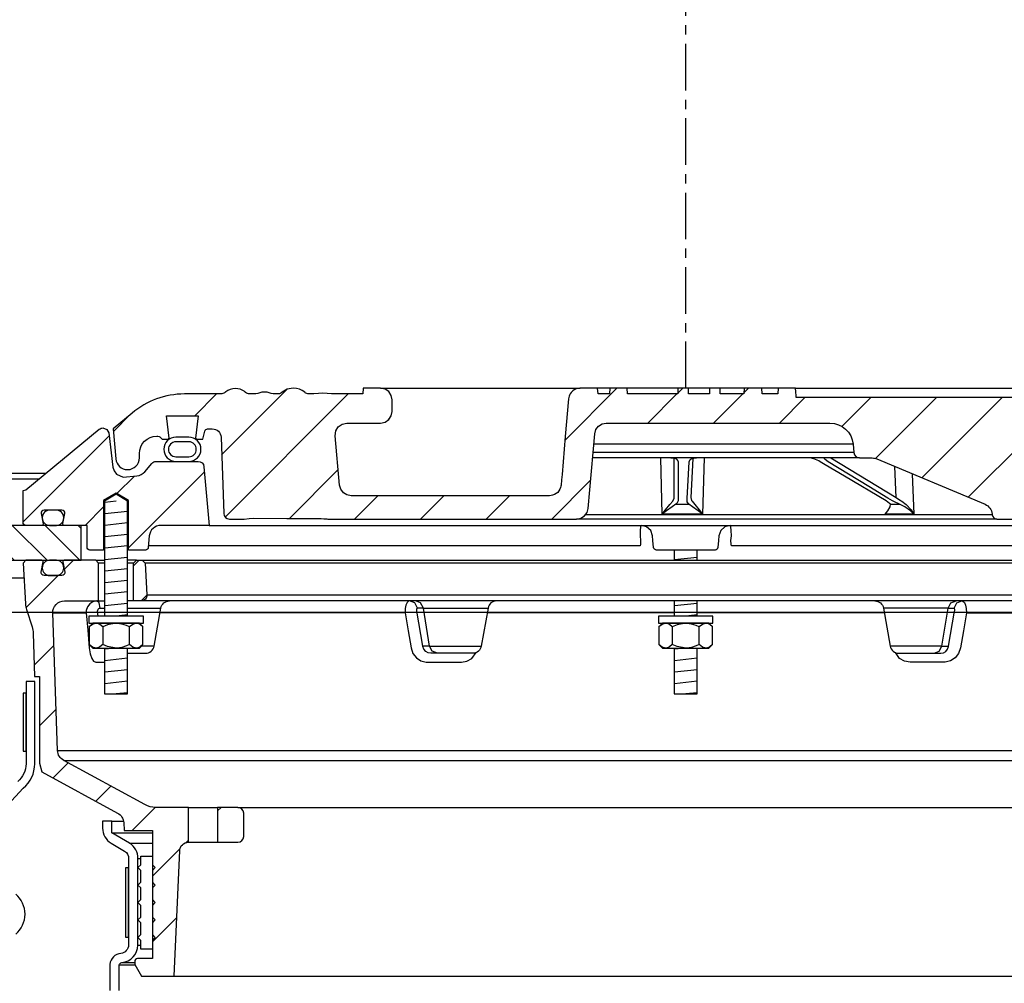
# Model space of a CAD drawing. Extents: x -169 to 7270, y -140 to 2984.
# Tile 616 of 656: x 6723 to 6733, y 980 to 990. Entities that reach past the tile are written whole.
import ezdxf

# ---------------------------------------------------------------- set-up
doc = ezdxf.new("R2010")
doc.units = 0
doc.header["$MEASUREMENT"] = 0
doc.linetypes.add('CENTER1', pattern=[0.6625, 0.5, -0.075, 0.0125, -0.075])
for name, color, linetype in [('CENTERLINE', 3, 'CENTER1'), ('MULTI-PORT-MANHOLE', 4, 'CONTINUOUS'), ('MULTI-PORT-MANHOLE-HATCH', 252, 'CONTINUOUS'), ('MULTI-PORT-SHROUD', 1, 'CONTINUOUS'), ('MULTI-PORT-SPILL-BUCKET', 1, 'CONTINUOUS'), ('MULTI-PORT-SPILL-BUCKET-HATCH', 7, 'CONTINUOUS'), ('MULTI-PORT-SPILL-BUCKET-MANHOLE', 2, 'CONTINUOUS'), ('MULTI-PORT-SPILL-BUCKET-MANHOLE-HATCH', 7, 'CONTINUOUS'), ('MULTI-PORT-SPILL-BUCKET-SHROUD', 1, 'CONTINUOUS')]:
    doc.layers.add(name, color=color, linetype=linetype)
doc.layers.add('FREEZE-LINES', color=8, linetype='CONTINUOUS', plot=False)
pattern_1 = [(45, (-1244.06447, -192.00985), (-0.35355339, 0.35355339), [])]

msp = doc.modelspace()

# ---------------------------------------------------------------- hatches: boundary and pattern name
at = {"layer": 'MULTI-PORT-MANHOLE-HATCH', "linetype": 'Continuous'}
h = msp.add_hatch(dxfattribs=at)
h.set_pattern_fill('LINE', color=256, scale=2, angle=45, style=0)
h.set_pattern_definition([(135, (14719.46536, -192.00985), (0.176776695, 0.176776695), [])])
h.paths.add_polyline_path([(6723.20045, 984.57721), (6723.20045, 984.95221), (6722.45045, 984.95221), (6722.45045, 985.45221), (6719.84107, 985.45221), (6719.84107, 984.95221), (6722.07545, 984.95221), (6722.07545, 984.57721)])
at = {"layer": 'MULTI-PORT-SPILL-BUCKET-HATCH', "linetype": 'Continuous'}
h = msp.add_hatch(dxfattribs=at)
h.set_pattern_fill('LINE', color=256, scale=4, angle=45, style=0)
h.set_pattern_definition([(45, (-1108.26194, -220.5046), (-0.35355339, 0.35355339), [])])
edge = h.paths.add_edge_path(flags=17)
edge.add_line((6723.76295, 984.13971), (6723.76295, 984.54596))
edge.add_line((6723.76295, 984.54596), (6723.7942, 984.57721))
edge.add_line((6723.7942, 984.57721), (6723.8567, 984.57721))
edge.add_line((6723.8567, 984.57721), (6723.88967, 984.54424))
edge.add_line((6723.88967, 984.54424), (6723.90743, 984.20549))
edge.add_arc((6723.84501, 984.20222), 0.0625, -89.997947, 3.00213, ccw=False)
edge.add_line((6723.84501, 984.13971), (6723.76295, 984.13971))
edge = h.paths.add_edge_path()
edge.add_line((6724.88489, 981.92096), (6724.66641, 981.92096))
edge.add_line((6724.66641, 981.92096), (6724.66641, 981.54596))
edge.add_line((6724.66641, 981.54596), (6724.88489, 981.54596))
edge.add_arc((6724.88489, 981.60846), 0.0625, 270, 360)
edge.add_line((6724.94739, 981.60846), (6724.94739, 981.85846))
edge.add_arc((6724.88489, 981.85846), 0.0625, 360, 450)
edge = h.paths.add_edge_path()
edge.add_arc((6723.01981, 984.01471), 0.125, 90, 182, ccw=False)
edge.add_line((6723.01981, 984.13971), (6723.38795, 984.13971))
edge.add_line((6723.38795, 984.13971), (6723.38795, 984.54596))
edge.add_line((6723.38795, 984.54596), (6723.3567, 984.57721))
edge.add_line((6723.3567, 984.57721), (6723.01714, 984.57721))
edge.add_arc((6723.01714, 984.56222), 0.015, 89.988796, 191.010479)
edge.add_line((6723.00242, 984.55935), (6723.02359, 984.45043))
edge.add_arc((6722.99291, 984.44447), 0.03125, -90.001442, 10.998303, ccw=False)
edge.add_line((6722.99291, 984.41322), (6722.80098, 984.41322))
edge.add_arc((6722.80098, 984.44447), 0.03125, 169.000573, 270.000319, ccw=False)
edge.add_line((6722.7703, 984.45043), (6722.79147, 984.55936))
edge.add_arc((6722.77637, 984.5619), 0.01532, 350.426599, 451.426344)
edge.add_line((6722.77599, 984.57721), (6722.60518, 984.57721))
edge.add_line((6722.60518, 984.57721), (6722.57708, 984.54601))
edge.add_line((6722.57708, 984.54601), (6722.59994, 984.10986))
edge.add_arc((6722.84961, 984.12295), 0.25001, 182.999594, 197.899614)
edge.add_line((6722.6117, 984.0461), (6722.67167, 983.86044))
edge.add_arc((6722.43377, 983.7836), 0.25, 1.999905, 17.899997, ccw=False)
edge.add_line((6722.68361, 983.79232), (6722.69986, 983.32721))
edge.add_line((6722.69986, 983.32721), (6722.7504, 983.32721))
edge.add_line((6722.7504, 983.32721), (6722.7504, 982.39677))
edge.add_line((6722.7504, 982.39677), (6722.77785, 982.30378))
edge.add_line((6722.77785, 982.30378), (6723.59215, 981.86064))
edge.add_arc((6723.5324, 981.75085), 0.125, 2.999956, 61.445298, ccw=False)
edge.add_line((6723.65723, 981.75739), (6723.66176, 981.67096))
edge.add_line((6723.66176, 981.67096), (6723.96544, 981.67096))
edge.add_line((6723.96544, 981.67096), (6723.96544, 980.29596))
edge.add_line((6723.96544, 980.29596), (6723.80669, 980.29596))
edge.add_arc((6723.80669, 980.26471), 0.03125, 90, 180)
edge.add_line((6723.77544, 980.26471), (6723.77544, 980.23346))
edge.add_line((6723.77544, 980.23346), (6723.84761, 980.10846))
edge.add_line((6723.84761, 980.10846), (6724.20045, 980.10846))
edge.add_line((6724.20045, 980.10846), (6724.25929, 981.4563))
edge.add_arc((6724.35295, 981.45221), 0.09375, 90, 177.500009, ccw=False)
edge.add_line((6724.35295, 981.54596), (6724.35295, 981.92096))
edge.add_line((6724.35295, 981.92096), (6724.00255, 981.92096))
edge.add_arc((6724.00255, 982.17096), 0.25, 241.444909, 269.999756, ccw=False)
edge.add_line((6723.88306, 981.95137), (6723.01172, 982.42555))
edge.add_arc((6723.07147, 982.53535), 0.125, 182.000071, 241.445207, ccw=False)
edge.add_line((6722.94655, 982.53098), (6722.89488, 984.01035))
h = msp.add_hatch(dxfattribs=at)
h.set_pattern_fill('LINE', color=256, scale=4, angle=45, style=0)
h.set_pattern_definition(pattern_1)
edge = h.paths.add_edge_path()
edge.add_line((6723.76295, 984.13971), (6723.76295, 984.54596))
edge.add_line((6723.76295, 984.54596), (6723.7942, 984.57721))
edge.add_line((6723.7942, 984.57721), (6723.8567, 984.57721))
edge.add_line((6723.8567, 984.57721), (6723.88967, 984.54424))
edge.add_line((6723.88967, 984.54424), (6723.90743, 984.20549))
edge.add_arc((6723.84501, 984.20222), 0.0625, -89.997947, 3.00213, ccw=False)
edge.add_line((6723.84501, 984.13971), (6723.76295, 984.13971))
at = {"layer": 'MULTI-PORT-SPILL-BUCKET-MANHOLE-HATCH', "linetype": 'Continuous'}
h = msp.add_hatch(dxfattribs=at)
h.set_pattern_fill('LINE', color=256, scale=4, angle=45, style=0)
h.set_pattern_definition(pattern_1)
h.paths.add_polyline_path([(6734.69728, 985.89861, -0.40402688), (6734.79098, 985.98909), (6734.84091, 985.98909, -0.33946204), (6734.8711, 985.96593), (6734.89419, 985.87971), (6734.96294, 985.87971), (6734.97185, 985.88862), (6734.94225, 986.12971), (6735.28364, 986.12971), (6735.25404, 985.88862), (6735.26295, 985.87971), (6735.33169, 985.87971), (6735.35379, 985.90181, -0.19891237), (6735.37589, 985.91096), (6735.38795, 985.91096, -0.41421356), (6735.57545, 985.72346), (6735.57545, 985.67659, 0.41824171), (6735.70216, 985.5516, 0.39283658), (6735.8284, 985.66569), (6735.8567, 985.98909), (6735.65375, 986.15938, 0.17633049), (6735.09132, 986.36409), (6734.70873, 986.36409), (6734.70436, 986.42659), (6734.51945, 986.42659), (6734.51661, 986.38589), (6734.51376, 986.34519), (6734.51311, 986.33589), (6734.51246, 986.32659), (6730.88806, 986.32659), (6730.88676, 986.34519), (6730.88392, 986.38589), (6730.88107, 986.42659), (6730.69589, 986.42659), (6730.69152, 986.36409), (6730.52174, 986.36409), (6730.51737, 986.42659), (6730.32985, 986.42659), (6730.32548, 986.36409), (6730.07153, 986.36409), (6730.07153, 986.42659), (6729.95556, 986.42659), (6729.95556, 986.36409), (6729.73137, 986.36409), (6729.73137, 986.42659), (6729.61541, 986.42659), (6729.61541, 986.36409), (6729.07541, 986.36409), (6729.07104, 986.42659), (6728.88353, 986.42659), (6728.87915, 986.36409), (6728.75742, 986.36409), (6728.75305, 986.42659), (6728.56232, 986.42659), (6728.54087, 986.42409), (6728.52065, 986.4182), (6728.50172, 986.40897), (6728.48459, 986.39671), (6728.46978, 986.38174), (6728.45767, 986.36451), (6728.45166, 986.3528), (6728.4469, 986.34054), (6728.44323, 986.32667), (6728.44116, 986.31248), (6728.40562, 985.90635), (6728.37008, 985.50022), (6728.36502, 985.44233), (6728.35924, 985.37627), (6728.35541, 985.36029), (6728.34781, 985.34065), (6728.33705, 985.32255), (6728.32337, 985.30653), (6728.30722, 985.29301), (6728.28901, 985.28242), (6728.26165, 985.27215), (6728.23542, 985.27034), (6726.10343, 985.27034), (6726.05812, 985.27884), (6726.01897, 985.30318), (6725.99131, 985.34006), (6725.97889, 985.38444), (6725.93241, 985.91569), (6725.93857, 985.96677), (6725.96478, 986.01104), (6726.0066, 986.041), (6726.05695, 986.05159), (6726.41899, 986.05159), (6726.46683, 986.06111), (6726.50739, 986.0882), (6726.53449, 986.12876), (6726.544, 986.17659), (6726.544, 986.30159), (6726.53449, 986.34943), (6726.50739, 986.38998), (6726.46683, 986.41708), (6726.41899, 986.42659), (6726.23148, 986.42659), (6726.22711, 986.36409), (6725.8907, 986.36409), (6725.84428, 986.36763), (6725.79787, 986.37129), (6725.75054, 986.36775), (6725.70252, 986.36409), (6725.64022, 986.36409), (6725.61743, 986.37014), (6725.60359, 986.38195), (6725.57721, 986.40256), (6725.54714, 986.41708), (6725.51456, 986.42464), (6725.48097, 986.42658), (6725.41571, 986.41595), (6725.36037, 986.38226), (6725.35112, 986.37429), (6725.33054, 986.36462), (6725.31588, 986.36409), (6725.28667, 986.36409), (6725.26428, 986.36585), (6725.24228, 986.37032), (6725.22051, 986.37627), (6725.19866, 986.38195), (6725.19715, 986.38227), (6725.19564, 986.38258), (6725.18326, 986.3844), (6725.17077, 986.385), (6725.15675, 986.38424), (6725.14289, 986.38195), (6725.12103, 986.37626), (6725.09923, 986.37031), (6725.07719, 986.36584), (6725.05488, 986.36409), (6725.0054, 986.36409), (6724.98296, 986.37072), (6724.96819, 986.38136), (6724.96751, 986.38195), (6724.9609, 986.38746), (6724.95398, 986.39258), (6724.9321, 986.40526), (6724.90847, 986.41428), (6724.88299, 986.41965), (6724.85699, 986.42138), (6724.8295, 986.41944), (6724.80263, 986.41341), (6724.777, 986.40283), (6724.75365, 986.3879), (6724.75001, 986.38498), (6724.73923, 986.37576), (6724.71672, 986.36505), (6724.70004, 986.36409), (6724.30958, 986.36409, 0.17632698), (6723.74714, 986.15938), (6723.5442, 985.98909), (6723.57249, 985.66569, 0.39283658), (6723.69873, 985.5516, 0.41824171), (6723.82545, 985.67659), (6723.82545, 985.72346, -0.41421356), (6724.01295, 985.91096), (6724.025, 985.91096, -0.19891237), (6724.0471, 985.90181), (6724.0692, 985.87971), (6724.13795, 985.87971), (6724.14685, 985.88862), (6724.11725, 986.12971), (6724.45864, 986.12971), (6724.42904, 985.88862), (6724.43794, 985.87971), (6724.5067, 985.87971), (6724.5298, 985.96593, -0.3394582), (6724.55998, 985.98909), (6724.60991, 985.98909, -0.40402635), (6724.70361, 985.89861), (6724.73217, 985.08066, 0.40402635), (6724.79463, 985.02034), (6724.95326, 985.02034), (6725.00498, 985.02419), (6725.0567, 985.02788), (6725.41211, 985.02593), (6725.77901, 985.02426), (6725.80981, 985.02332), (6725.84053, 985.02087), (6725.85082, 985.02034), (6728.52686, 985.02034), (6728.57217, 985.02884), (6728.61131, 985.05318), (6728.63898, 985.09006), (6728.65139, 985.13444), (6728.72165, 985.93748), (6728.73407, 985.98188), (6728.76173, 986.01875), (6728.80088, 986.04309), (6728.84618, 986.05159), (6731.25105, 986.05159, -0.38887873), (6731.5001, 985.82338), (6731.50795, 985.73364, 0.38887873), (6731.57022, 985.67659), (6731.70652, 985.67659, -0.09968274), (6731.7549, 985.66685), (6732.91924, 985.17812, -0.27840381), (6732.99538, 985.07375), (6732.99606, 985.06598, 0.38887873), (6733.04587, 985.02034), (6734.60626, 985.02034, 0.40402623), (6734.66872, 985.08066)])
h = msp.add_hatch(dxfattribs=at)
h.set_pattern_fill('LINE', color=256, scale=4, angle=45, style=0)
h.set_pattern_definition(pattern_1)
edge = h.paths.add_edge_path()
edge.add_line((6724.52029, 985.58266), (6724.57545, 984.95221))
edge.add_line((6724.57545, 984.95221), (6724.05698, 984.95221))
edge.add_arc((6724.05698, 984.82721), 0.125, 89.999957, 174.999901)
edge.add_line((6723.93245, 984.83811), (6723.92169, 984.71511))
edge.add_arc((6723.89056, 984.71784), 0.03125, 270, 355, ccw=False)
edge.add_line((6723.89056, 984.68659), (6723.70915, 984.68659))
edge.add_line((6723.70915, 984.68659), (6723.70915, 985.21784))
edge.add_line((6723.70915, 985.21784), (6723.57544, 985.29818))
edge.add_line((6723.57544, 985.29818), (6723.44175, 985.21784))
edge.add_line((6723.44175, 985.21784), (6723.44175, 984.68659))
edge.add_line((6723.44175, 984.68659), (6723.2942, 984.68659))
edge.add_arc((6723.2942, 984.71784), 0.03125, 180, 270, ccw=False)
edge.add_line((6723.26295, 984.71784), (6723.26295, 984.95221))
edge.add_line((6723.26295, 984.95221), (6723.0179, 984.95221))
edge.add_arc((6723.0179, 984.96784), 0.01562, 169.000254, 270, ccw=False)
edge.add_line((6723.00256, 984.97082), (6723.02359, 985.079))
edge.add_arc((6722.99291, 985.08497), 0.03125, 348.999407, 449.999153)
edge.add_line((6722.99291, 985.11621), (6722.80098, 985.11621))
edge.add_arc((6722.80098, 985.08497), 0.03125, 89.998557, 190.998303)
edge.add_line((6722.7703, 985.079), (6722.79147, 984.97008))
edge.add_arc((6722.77674, 984.96722), 0.01501, -89.975776, 10.991064, ccw=False)
edge.add_line((6722.77675, 984.95221), (6722.6067, 984.95221))
edge.add_arc((6722.6067, 984.98346), 0.03125, 180, 270, ccw=False)
edge.add_line((6722.57545, 984.98346), (6722.57545, 985.32721))
edge.add_line((6722.57545, 985.32721), (6722.60376, 985.33252))
edge.add_line((6722.60376, 985.33252), (6723.39474, 985.98463))
edge.add_arc((6723.43441, 985.93633), 0.0625, 90, 129.399472, ccw=False)
edge.add_line((6723.43441, 985.99883), (6723.47518, 985.9835))
edge.add_line((6723.47518, 985.9835), (6723.49595, 985.94503))
edge.add_line((6723.49595, 985.94503), (6723.54123, 985.57807))
edge.add_line((6723.54123, 985.57807), (6723.55315, 985.53793))
edge.add_line((6723.55315, 985.53793), (6723.57824, 985.50406))
edge.add_line((6723.57824, 985.50406), (6723.65045, 985.47127))
edge.add_line((6723.65045, 985.47127), (6723.79956, 985.48432))
edge.add_arc((6723.78867, 985.60885), 0.125, 274.999649, 319.999859)
edge.add_line((6723.88442, 985.52849), (6723.95901, 985.61739))
edge.add_arc((6724.00689, 985.57722), 0.0625, 89.998431, 139.998976, ccw=False)
edge.add_line((6724.00689, 985.63971), (6724.45803, 985.63971))
edge.add_arc((6724.45803, 985.57721), 0.0625, 5, 90, ccw=False)

# ---------------------------------------------------------------- linework, layer by layer
at = {"layer": 'CENTERLINE', "flags": 128}
msp.add_lwpolyline([(6729.70044, 986.42659), (6729.70044, 1003.74617), (6721.61145, 1011.83516), (6721.61145, 1029.15474)], dxfattribs=at)
at = {"layer": 'FREEZE-LINES', "linetype": 'Continuous'}
msp.add_line((7225.69428, 984.01471), (6181.69428, 984.01471), dxfattribs=at)
at = {"layer": 'MULTI-PORT-MANHOLE', "color": 7, "linetype": 'Continuous'}
for p, q in [((6716.57545, 985.51471), (6722.82475, 985.51471)), ((6721.20045, 984.38971), (6722.58527, 984.38971))]:
    msp.add_line(p, q, dxfattribs=at)
at = {"layer": 'MULTI-PORT-MANHOLE', "color": 254, "linetype": 'Continuous'}
msp.add_line((6722.45045, 985.45221), (6722.74894, 985.45221), dxfattribs=at)
at = {"layer": 'MULTI-PORT-MANHOLE', "linetype": 'Continuous'}
msp.add_lwpolyline([(6723.20045, 984.57721), (6723.20045, 984.95221), (6722.45045, 984.95221), (6722.45045, 985.45221), (6719.84107, 985.45221), (6719.84107, 984.95221), (6722.07545, 984.95221), (6722.07545, 984.57721)], close=True, dxfattribs=at)
at = {"layer": 'MULTI-PORT-SHROUD', "color": 1, "linetype": 'Continuous'}
for points in [[(6722.08069, 981.59537), (6722.57765, 982.1268, 0.22169529), (6722.70045, 982.39012), (6722.70045, 983.27355), (6722.6067, 983.27355), (6722.6067, 982.39013, -0.22169529), (6722.51739, 982.19861)], [(6722.49578, 980.5581, 0.46630723), (6722.49578, 980.989)]]:
    msp.add_lwpolyline(points, format="xyb", dxfattribs=at)
at = {"layer": 'MULTI-PORT-SHROUD', "color": 7, "linetype": 'Continuous'}
msp.add_lwpolyline([(6722.6067, 982.52355), (6722.6067, 983.14855), (6722.5767, 983.14855), (6722.5767, 982.52355)], close=True, dxfattribs=at)
at = {"layer": 'MULTI-PORT-SPILL-BUCKET', "color": 7, "linetype": 'Continuous'}
for p, q in [((6723.3567, 984.57721), (6723.45225, 984.57721)), ((6723.7942, 984.57721), (6723.69864, 984.57721)), ((6723.8567, 984.57721), (6735.5442, 984.57721)), ((6723.45225, 984.54596), (6723.38795, 984.54596)), ((6723.76295, 984.54596), (6723.69864, 984.54596)), ((6735.51122, 984.54424), (6723.88967, 984.54424)), ((6723.90743, 984.20549), (6735.49346, 984.20549)), ((6723.36898, 984.13971), (6723.42355, 984.13971)), ((6723.36898, 984.13971), (6723.45225, 984.13971)), ((6723.40431, 984.06224), (6723.45225, 984.06224)), ((6735.70225, 984.13971), (6723.69864, 984.13971)), ((6723.69864, 984.06224), (6724.05657, 984.06224)), ((6726.87917, 984.06224), (6726.81594, 984.06224)), ((6726.87917, 984.06224), (6727.57434, 984.06224)), ((6732.52172, 984.06224), (6731.82655, 984.06224)), ((6732.52172, 984.06224), (6732.58495, 984.06224)), ((6722.89488, 984.01035), (6723.25313, 984.01035)), ((6726.68224, 984.01035), (6724.04742, 984.01035)), ((6729.57725, 984.01035), (6727.56519, 984.01035)), ((6731.8357, 984.01035), (6729.82364, 984.01035)), ((6732.71865, 984.01035), (6735.35347, 984.01035)), ((6723.9847, 983.65468), (6723.84641, 983.65469)), ((6726.94556, 983.65469), (6726.87411, 983.65249)), ((6726.94556, 983.65469), (6727.50248, 983.65468)), ((6732.45533, 983.65469), (6731.89841, 983.65468)), ((6732.45533, 983.65469), (6732.52678, 983.65249)), ((6722.94655, 982.53098), (6736.45434, 982.53098)), ((6723.01172, 982.42555), (6736.38917, 982.42555)), ((6724.35295, 981.92096), (6724.66641, 981.92096)), ((6724.88489, 981.92096), (6734.516, 981.92096)), ((6724.35295, 981.54596), (6724.66641, 981.54596)), ((6724.20045, 980.10846), (6735.20045, 980.10846))]:
    msp.add_line(p, q, dxfattribs=at)
at = {"layer": 'MULTI-PORT-SPILL-BUCKET', "color": 2, "linetype": 'Continuous'}
for p, q in [((6723.43111, 983.86054), (6723.43111, 983.67239)), ((6723.71978, 983.67239), (6723.71978, 983.86054)), ((6729.55611, 983.86054), (6729.55611, 983.67239)), ((6729.84478, 983.67239), (6729.84478, 983.86054))]:
    msp.add_line(p, q, dxfattribs=at)
for points in [[(6723.69864, 983.97722), (6723.69864, 985.2119), (6723.57544, 985.28593), (6723.45225, 985.2119), (6723.45225, 983.97722)], [(6729.57725, 984.68659), (6729.57725, 984.57721)], [(6729.82364, 984.57721), (6729.82364, 984.68659)], [(6729.57725, 984.13971), (6729.57725, 983.97722)], [(6729.82364, 983.97722), (6729.82364, 984.13971)], [(6723.86412, 983.86054), (6723.83403, 983.88543), (6723.80101, 983.89921), (6723.79195, 983.89921), (6723.79195, 983.89921), (6723.75444, 983.8882), (6723.71978, 983.86054), (6723.68738, 983.8753), (6723.63694, 983.89176), (6723.58278, 983.89911), (6723.57544, 983.89921), (6723.48244, 983.88248), (6723.43111, 983.86054), (6723.40102, 983.88543), (6723.368, 983.89921), (6723.35894, 983.89921), (6723.32142, 983.8882), (6723.28677, 983.86054)], [(6729.98912, 983.86054), (6729.95903, 983.88543), (6729.92601, 983.89921), (6729.91695, 983.89921), (6729.91695, 983.89921), (6729.87944, 983.8882), (6729.84478, 983.86054), (6729.81238, 983.8753), (6729.76194, 983.89176), (6729.70778, 983.89911), (6729.70044, 983.89921), (6729.60744, 983.88248), (6729.55611, 983.86054), (6729.52602, 983.88543), (6729.493, 983.89921), (6729.48394, 983.89921), (6729.44642, 983.8882), (6729.41177, 983.86054)], [(6723.86412, 983.67239), (6723.83403, 983.64751), (6723.80101, 983.63372), (6723.79195, 983.63372), (6723.79195, 983.63372), (6723.75444, 983.64473), (6723.71978, 983.67239), (6723.68738, 983.65763), (6723.63694, 983.64117), (6723.58278, 983.63382), (6723.57544, 983.63372), (6723.48244, 983.65046), (6723.43111, 983.67239), (6723.40102, 983.64751), (6723.368, 983.63372), (6723.35894, 983.63372), (6723.32142, 983.64473), (6723.28677, 983.67239)], [(6723.45225, 983.63372), (6723.45225, 983.13984), (6723.69864, 983.13984), (6723.69864, 983.63372)], [(6729.98912, 983.67239), (6729.95903, 983.64751), (6729.92601, 983.63372), (6729.91695, 983.63372), (6729.91695, 983.63372), (6729.87944, 983.64473), (6729.84478, 983.67239), (6729.81238, 983.65763), (6729.76194, 983.64117), (6729.70778, 983.63382), (6729.70044, 983.63372), (6729.60744, 983.65046), (6729.55611, 983.67239), (6729.52602, 983.64751), (6729.493, 983.63372), (6729.48394, 983.63372), (6729.44642, 983.64473), (6729.41177, 983.67239)], [(6729.57725, 983.63372), (6729.57725, 983.13984), (6729.82364, 983.13984), (6729.82364, 983.63372)]]:
    msp.add_lwpolyline(points, dxfattribs=at)
at = {"layer": 'MULTI-PORT-SPILL-BUCKET', "linetype": 'Continuous'}
for points in [[(6722.89489, 984.01035, -0.42447482), (6723.01981, 984.13971), (6723.38795, 984.13971), (6723.38795, 984.54596), (6723.3567, 984.57721), (6723.01714, 984.57721, 0.47174628), (6723.00242, 984.55935), (6723.02359, 984.45043, -0.47162926), (6722.99291, 984.41322), (6722.80098, 984.41322, -0.47162926), (6722.7703, 984.45043), (6722.79147, 984.55936, 0.47162926), (6722.77599, 984.57721), (6722.60518, 984.57721), (6722.57708, 984.54601), (6722.59994, 984.10986, 0.06510535), (6722.6117, 984.0461), (6722.67167, 983.86044, -0.06948876), (6722.68361, 983.79232), (6722.69986, 983.32721), (6722.7504, 983.32721), (6722.7504, 982.39677), (6722.77785, 982.30378), (6723.59215, 981.86064, -0.26069176), (6723.65723, 981.75739), (6723.66176, 981.67096), (6723.96544, 981.67096), (6723.96544, 980.29596), (6723.80669, 980.29596, 0.41421356), (6723.77544, 980.26471), (6723.77544, 980.23346), (6723.84761, 980.10846), (6724.20045, 980.10846), (6724.25929, 981.4563, -0.40149071), (6724.35295, 981.54596), (6724.35295, 981.54596), (6724.35295, 981.92096), (6724.00255, 981.92096, -0.12524277), (6723.88306, 981.95137), (6723.01172, 982.42555, -0.265356), (6722.94655, 982.53098), (6722.89488, 984.01035)], [(6723.76295, 984.13971), (6723.76295, 984.54596), (6723.7942, 984.57721), (6723.8567, 984.57721), (6723.88967, 984.54424), (6723.90743, 984.20549, -0.4296343), (6723.84501, 984.13971), (6723.76295, 984.13971)]]:
    msp.add_lwpolyline(points, format="xyb", dxfattribs=at)
at = {"layer": 'MULTI-PORT-SPILL-BUCKET', "color": 7, "linetype": 'Continuous'}
for points in [[(6722.78094, 984.49322, 0.41421356), (6722.86094, 984.41322), (6722.93294, 984.41322, 0.41421356), (6723.01294, 984.49322), (6723.01294, 984.49722, 0.41421356), (6722.93294, 984.57722), (6722.86094, 984.57722, 0.41421356), (6722.78094, 984.49722)], [(6723.69864, 983.57721), (6723.89238, 983.57721, 0.36397024), (6723.9847, 983.65468), (6724.05657, 984.06224, -0.36397024), (6724.14889, 984.13971)], [(6727.66667, 984.13971, 0.36397024), (6727.57434, 984.06224), (6727.50248, 983.65468, -0.36397024), (6727.41015, 983.57721), (6726.95798, 983.57721), (6726.92996, 983.58251), (6726.90499, 983.59779), (6726.88585, 983.62132), (6726.87456, 983.65029), (6726.87367, 983.65469), (6726.80909, 984.02991), (6726.80811, 984.03791), (6726.80812, 984.0477), (6726.80957, 984.05548), (6726.81227, 984.06049), (6726.81594, 984.06224), (6726.78632, 984.11778), (6726.73064, 984.13971), (6726.71964, 984.13701), (6726.7035, 984.12152), (6726.69099, 984.09397), (6726.68354, 984.05746), (6726.68224, 984.01035), (6726.71544, 983.81966), (6726.74764, 983.63514), (6726.76755, 983.57635), (6726.80382, 983.52786), (6726.8528, 983.49462), (6726.90972, 983.4805), (6726.91959, 983.48019), (6727.10316, 983.48019), (6727.28897, 983.48019), (6727.34841, 983.491), (6727.40107, 983.52229), (6727.44533, 983.58436)], [(6731.73422, 984.13971, -0.36397024), (6731.82655, 984.06224), (6731.89841, 983.65468, 0.36397024), (6731.99074, 983.57721), (6732.44291, 983.57721), (6732.47093, 983.58251), (6732.4959, 983.59779), (6732.51504, 983.62132), (6732.52633, 983.65029), (6732.52722, 983.65469), (6732.59181, 984.02991), (6732.59278, 984.03791), (6732.59277, 984.0477), (6732.59132, 984.05548), (6732.58862, 984.06049), (6732.58495, 984.06224), (6732.61457, 984.11778), (6732.67025, 984.13971), (6732.68125, 984.13701), (6732.69739, 984.12152), (6732.7099, 984.09397), (6732.71735, 984.05746), (6732.71865, 984.01035), (6732.68545, 983.81966), (6732.65325, 983.63514), (6732.63334, 983.57635), (6732.59707, 983.52786), (6732.54809, 983.49462), (6732.49117, 983.4805), (6732.4813, 983.48019), (6732.29774, 983.48019), (6732.11192, 983.48019), (6732.05248, 983.491), (6731.99982, 983.52229), (6731.95556, 983.58436)]]:
    msp.add_lwpolyline(points, format="xyb", dxfattribs=at)
for points in [[(6723.38191, 983.97721), (6723.37722, 984.02991), (6723.37797, 984.04047), (6723.38198, 984.04993), (6723.38884, 984.0572), (6723.39768, 984.0614), (6723.40431, 984.06224), (6723.39204, 984.11778), (6723.36898, 984.13971), (6723.32495, 984.1306), (6723.29164, 984.10858), (6723.26722, 984.07597), (6723.25447, 984.03642), (6723.25313, 984.01035), (6723.26975, 983.82583), (6723.28708, 983.63514), (6723.29738, 983.57032), (6723.31321, 983.52229), (6723.33357, 983.491), (6723.35625, 983.48019), (6723.36679, 983.48019), (6723.45225, 983.48019)], [(6727.03086, 983.57721), (6726.97518, 983.59915), (6726.94556, 983.65469), (6726.87917, 984.06224), (6726.84954, 984.11778), (6726.79387, 984.13971)], [(6732.37003, 983.57721), (6732.42571, 983.59915), (6732.45533, 983.65469), (6732.52172, 984.06224), (6732.55135, 984.11778), (6732.60702, 984.13971)]]:
    msp.add_lwpolyline(points, dxfattribs=at)
at = {"layer": 'MULTI-PORT-SPILL-BUCKET', "color": 2, "linetype": 'Continuous'}
for points in [[(6723.28244, 983.89921), (6723.86844, 983.89921), (6723.86844, 983.97722), (6723.86844, 983.97722), (6723.28244, 983.97722)], [(6729.40744, 983.89921), (6729.99344, 983.89921), (6729.99344, 983.97722), (6729.99344, 983.97722), (6729.40744, 983.97722)], [(6723.32544, 983.89921), (6723.28677, 983.86054), (6723.28677, 983.67239), (6723.32544, 983.63372), (6723.82544, 983.63372), (6723.86412, 983.67239), (6723.86412, 983.86054), (6723.82544, 983.89921)], [(6729.45044, 983.89921), (6729.41177, 983.86054), (6729.41177, 983.67239), (6729.45044, 983.63372), (6729.95044, 983.63372), (6729.98912, 983.67239), (6729.98912, 983.86054), (6729.95044, 983.89921)], [(6723.84044, 980.49222), (6723.80919, 980.52347), (6723.84044, 980.55472), (6723.84044, 980.67972), (6723.80919, 980.71097), (6723.84044, 980.74222), (6723.84044, 980.86722), (6723.80919, 980.89847), (6723.84044, 980.92972), (6723.84044, 981.05472), (6723.80919, 981.08597), (6723.84044, 981.11722), (6723.84044, 981.24222), (6723.80919, 981.27347), (6723.84044, 981.30472), (6723.84044, 981.39847), (6723.96544, 981.39847), (6723.96544, 981.30472), (6723.99669, 981.27347), (6723.96544, 981.24222), (6723.96544, 981.11722), (6723.99669, 981.08597), (6723.96544, 981.05472), (6723.96544, 980.92972), (6723.99669, 980.89847), (6723.96544, 980.86722), (6723.96544, 980.74222), (6723.99669, 980.71097), (6723.96544, 980.67972), (6723.96544, 980.55472), (6723.99669, 980.52347), (6723.96544, 980.49222), (6723.96544, 980.39847), (6723.84044, 980.39847)]]:
    msp.add_lwpolyline(points, close=True, dxfattribs=at)
at = {"layer": 'MULTI-PORT-SPILL-BUCKET', "linetype": 'Continuous'}
msp.add_lwpolyline([(6724.88489, 981.92096), (6724.66641, 981.92096), (6724.66641, 981.54596), (6724.88489, 981.54596, 0.41421356), (6724.94739, 981.60846), (6724.94739, 981.85846, 0.41421356)], format="xyb", close=True, dxfattribs=at)
at = {"layer": 'MULTI-PORT-SPILL-BUCKET-HATCH', "color": 7, "linetype": 'Continuous'}
for p, q in [((6723.57545, 985.2119), (6723.45284, 985.19912)), ((6723.69805, 985.1012), (6723.45284, 985.07566)), ((6723.69805, 984.97774), (6723.45284, 984.95219)), ((6723.69805, 984.85427), (6723.45284, 984.82872)), ((6723.69805, 984.7308), (6723.45284, 984.70525)), ((6723.69805, 984.60733), (6723.45284, 984.58178)), ((6723.69805, 984.48386), (6723.45284, 984.45832)), ((6723.69805, 984.3604), (6723.45284, 984.33485)), ((6723.69805, 984.23693), (6723.45284, 984.21138)), ((6723.69805, 984.11346), (6723.45284, 984.08791)), ((6723.69805, 983.98999), (6723.57544, 983.97722))]:
    msp.add_line(p, q, dxfattribs=at)
at = {"layer": 'MULTI-PORT-SPILL-BUCKET-HATCH', "linetype": 'Continuous'}
for p, q in [((6729.82305, 984.60733), (6729.57784, 984.58178)), ((6729.82305, 984.11346), (6729.57784, 984.08791)), ((6729.82305, 983.98999), (6729.70044, 983.97722))]:
    msp.add_line(p, q, dxfattribs=at)
at = {"layer": 'MULTI-PORT-SPILL-BUCKET-HATCH', "color": 7}
for p, q in [((6723.57545, 983.63372), (6723.45284, 983.62094)), ((6723.69805, 983.52302), (6723.45284, 983.49747)), ((6723.69805, 983.39955), (6723.45284, 983.37401)), ((6723.69805, 983.27609), (6723.45284, 983.25054)), ((6723.69805, 983.15262), (6723.57544, 983.13984))]:
    msp.add_line(p, q, dxfattribs=at)
at = {"layer": 'MULTI-PORT-SPILL-BUCKET-HATCH'}
for p, q in [((6729.70045, 983.63372), (6729.57784, 983.62094)), ((6729.82305, 983.52302), (6729.57784, 983.49747)), ((6729.82305, 983.39955), (6729.57784, 983.37401)), ((6729.82305, 983.27609), (6729.57784, 983.25054)), ((6729.82305, 983.15262), (6729.70045, 983.13984))]:
    msp.add_line(p, q, dxfattribs=at)
at = {"layer": 'MULTI-PORT-SPILL-BUCKET-MANHOLE', "color": 7, "linetype": 'Continuous'}
for p, q in [((6726.41899, 986.42659), (6728.56569, 986.42659)), ((6728.88353, 986.42659), (6728.75305, 986.42659)), ((6729.61541, 986.42659), (6729.07104, 986.42659)), ((6729.95556, 986.42659), (6729.73137, 986.42659)), ((6730.32985, 986.42659), (6730.07153, 986.42659)), ((6730.69589, 986.42659), (6730.51737, 986.42659)), ((6730.88107, 986.42659), (6734.51938, 986.42556)), ((6731.5001, 985.82338), (6728.71167, 985.82338)), ((6731.57022, 985.67659), (6728.69883, 985.67659)), ((6731.50795, 985.73364), (6728.70382, 985.73364)), ((6731.96425, 985.2504), (6731.94955, 985.58514)), ((6732.13578, 985.50697), (6732.1544, 985.07375)), ((6731.90103, 985.17811), (6732.00036, 985.17811)), ((6722.78095, 985.03622), (6722.78095, 985.03222)), ((6733.04587, 985.02034), (6728.52687, 985.02034)), ((6732.99606, 985.06598), (6728.62092, 985.06598)), ((6724.57545, 984.95221), (6734.82545, 984.95221))]:
    msp.add_line(p, q, dxfattribs=at)
at = {"layer": 'MULTI-PORT-SPILL-BUCKET-MANHOLE', "linetype": 'Continuous'}
for points in [[(6728.5618, 986.42653), (6728.54087, 986.42409), (6728.52065, 986.4182), (6728.50172, 986.40897), (6728.48459, 986.39671), (6728.46978, 986.38174), (6728.45767, 986.36451), (6728.45166, 986.3528), (6728.4469, 986.34054), (6728.44323, 986.32667), (6728.44116, 986.31248), (6728.40562, 985.90635), (6728.37008, 985.50022), (6728.36502, 985.44233), (6728.35995, 985.38444), (6728.35828, 985.37226), (6728.35541, 985.36029), (6728.34781, 985.34065), (6728.33705, 985.32255), (6728.32337, 985.30653), (6728.30722, 985.29301), (6728.28901, 985.28242), (6728.26929, 985.27502), (6728.25251, 985.27152), (6728.23542, 985.27034), (6726.10343, 985.27034), (6726.05812, 985.27884), (6726.01897, 985.30318), (6725.99131, 985.34006), (6725.97889, 985.38444), (6725.93241, 985.91569), (6725.93857, 985.96677), (6725.96478, 986.01104), (6726.0066, 986.041), (6726.05695, 986.05159), (6726.41899, 986.05159), (6726.46683, 986.06111), (6726.50739, 986.0882), (6726.53449, 986.12876), (6726.544, 986.17659), (6726.544, 986.30159), (6726.53449, 986.34943), (6726.50739, 986.38998), (6726.46683, 986.41708), (6726.41899, 986.42659), (6726.23148, 986.42659), (6726.22711, 986.36409), (6725.8907, 986.36409), (6725.84428, 986.36763), (6725.79787, 986.37129), (6725.75054, 986.36775), (6725.70252, 986.36409), (6725.64757, 986.36409), (6725.64206, 986.36433), (6725.6366, 986.36505), (6725.62634, 986.36778), (6725.61667, 986.37218), (6725.60981, 986.37664), (6725.60359, 986.38195), (6725.57721, 986.40256), (6725.54714, 986.41708), (6725.51456, 986.42464), (6725.48097, 986.42658), (6725.41571, 986.41595), (6725.35985, 986.38195), (6725.35801, 986.38023), (6725.3561, 986.37858), (6725.34737, 986.37253), (6725.33776, 986.36801), (6725.33142, 986.36604), (6725.32491, 986.36474), (6725.3204, 986.36425), (6725.31588, 986.36409), (6725.28667, 986.36409), (6725.26428, 986.36585), (6725.24228, 986.37032), (6725.22051, 986.37627), (6725.19866, 986.38195), (6725.19715, 986.38227), (6725.19564, 986.38258), (6725.18326, 986.3844), (6725.17077, 986.385), (6725.15675, 986.38424), (6725.14289, 986.38195), (6725.12103, 986.37626), (6725.09923, 986.37031), (6725.07719, 986.36584), (6725.05488, 986.36409), (6725.01469, 986.36409), (6725.01354, 986.3641), (6725.01239, 986.36413), (6725.00041, 986.36556), (6724.98883, 986.36899), (6724.97799, 986.3743), (6724.96819, 986.38136), (6724.96785, 986.38165), (6724.96751, 986.38195), (6724.9609, 986.38746), (6724.95398, 986.39258), (6724.9321, 986.40526), (6724.90847, 986.41428), (6724.88299, 986.41965), (6724.85699, 986.42138), (6724.8295, 986.41944), (6724.80263, 986.41341), (6724.777, 986.40283), (6724.75365, 986.3879), (6724.75001, 986.38498), (6724.74647, 986.38195), (6724.74108, 986.37765), (6724.73529, 986.37389), (6724.72436, 986.36869), (6724.71272, 986.36539), (6724.70645, 986.36446), (6724.70012, 986.36409), (6724.69971, 986.36409), (6724.69929, 986.36409), (6724.30958, 986.36409, 0.17632698), (6723.74714, 986.15938), (6723.5442, 985.98909), (6723.57249, 985.66569, 0.38887873), (6723.69701, 985.55159), (6723.70045, 985.55159, 0.41421356), (6723.82545, 985.67659), (6723.82545, 985.72346, -0.41421356), (6724.01295, 985.91096), (6724.025, 985.91096, -0.19891237), (6724.0471, 985.90181), (6724.0692, 985.87971), (6724.13795, 985.87971), (6724.14685, 985.88862), (6724.11725, 986.12971), (6724.45864, 986.12971), (6724.42904, 985.88862), (6724.43794, 985.87971), (6724.5067, 985.87971), (6724.5298, 985.96593, -0.3394582), (6724.55998, 985.98909), (6724.60991, 985.98909, -0.40402635), (6724.70361, 985.89861), (6724.73217, 985.08066, 0.40402635), (6724.79463, 985.02034), (6724.95326, 985.02034), (6725.00498, 985.02419), (6725.0567, 985.02788), (6725.41211, 985.02593), (6725.77901, 985.02426), (6725.80981, 985.02332), (6725.84053, 985.02087), (6725.85082, 985.02034), (6725.85082, 985.02034), (6728.52686, 985.02034), (6728.57217, 985.02884), (6728.61131, 985.05318), (6728.63898, 985.09006), (6728.65139, 985.13444), (6728.72165, 985.93748), (6728.73407, 985.98188), (6728.76173, 986.01875), (6728.80088, 986.04309), (6728.84618, 986.05159), (6731.25105, 986.05159, -0.38887873), (6731.5001, 985.82338), (6731.50795, 985.73364, 0.38887873), (6731.57022, 985.67659), (6731.70652, 985.67659, -0.09968274), (6731.7549, 985.66685), (6732.91924, 985.17812, -0.27840381), (6732.99538, 985.07375), (6732.99606, 985.06598, 0.38887873), (6733.04587, 985.02034), (6734.60626, 985.02034, 0.40402623)], [(6724.52029, 985.58266), (6724.57545, 984.95221), (6724.05698, 984.95221, 0.38887845), (6723.93245, 984.83811), (6723.92169, 984.71511, -0.38887873), (6723.89056, 984.68659), (6723.70915, 984.68659), (6723.70915, 985.21784), (6723.57544, 985.29818), (6723.44175, 985.21784), (6723.44175, 984.68659), (6723.2942, 984.68659, -0.41421356), (6723.26295, 984.71784), (6723.26295, 984.95221), (6723.0179, 984.95221, -0.47162926), (6723.00256, 984.97082), (6723.02359, 985.079, 0.47162926), (6722.99291, 985.11621), (6722.80098, 985.11621, 0.47162926), (6722.7703, 985.079), (6722.79147, 984.97008, -0.47145376), (6722.77675, 984.95221), (6722.6067, 984.95221, -0.41421356), (6722.57545, 984.98346), (6722.57545, 985.32721), (6722.60376, 985.33252), (6723.39474, 985.98463, -0.17362646), (6723.43441, 985.99883), (6723.47518, 985.9835), (6723.49595, 985.94503), (6723.54123, 985.57807), (6723.55315, 985.53793), (6723.57824, 985.50406), (6723.65045, 985.47127), (6723.79956, 985.48432, 0.19891332), (6723.88442, 985.52849), (6723.95901, 985.61739, -0.22169716), (6724.00689, 985.63971), (6724.45803, 985.63971, -0.38887873), (6724.52029, 985.58266)]]:
    msp.add_lwpolyline(points, format="xyb", dxfattribs=at)
msp.add_lwpolyline([(6734.51246, 986.32659), (6730.88806, 986.32659), (6730.88741, 986.33589), (6730.88676, 986.34519), (6730.88392, 986.38589), (6730.88107, 986.42659), (6730.69589, 986.42659), (6730.69152, 986.36409), (6730.52174, 986.36409), (6730.51737, 986.42659), (6730.32985, 986.42659), (6730.32548, 986.36409), (6730.07153, 986.36409), (6730.07153, 986.42659), (6729.95556, 986.42659), (6729.95556, 986.36409), (6729.73137, 986.36409), (6729.73137, 986.42659), (6729.61541, 986.42659), (6729.61541, 986.36409), (6729.07541, 986.36409), (6729.07104, 986.42659), (6728.88353, 986.42659), (6728.87915, 986.36409), (6728.75742, 986.36409), (6728.75305, 986.42659), (6728.56569, 986.42659)], dxfattribs=at)
at = {"layer": 'MULTI-PORT-SPILL-BUCKET-MANHOLE', "color": 7, "linetype": 'Continuous'}
for points in [[(6724.35795, 985.89972), (6724.2286, 985.89972), (6724.21794, 985.89972, 1), (6724.21794, 985.63972), (6724.35795, 985.63972, 1), (6724.35795, 985.89972)], [(6722.78094, 985.03222, 0.41421356), (6722.86094, 984.95222), (6722.93294, 984.95222, 0.41421356), (6723.01294, 985.03222), (6723.01294, 985.03622, 0.41421356), (6722.93294, 985.11622), (6722.86094, 985.11622, 0.41421356), (6722.78094, 985.03622)], [(6735.47759, 984.73346), (6730.1918, 984.73346), (6730.18851, 984.74989), (6730.18695, 984.79052), (6730.19097, 984.83811), (6730.18939, 984.8959), (6730.18585, 984.93724), (6730.18118, 984.95221), (6730.12196, 984.93724), (6730.07692, 984.8959), (6730.05686, 984.83811), (6730.05287, 984.79052), (6730.04669, 984.71511, -0.38887873), (6730.01556, 984.68659), (6729.38533, 984.68659, -0.38887873), (6729.3542, 984.71511), (6729.34802, 984.79052), (6729.34403, 984.83811), (6729.32397, 984.8959), (6729.27893, 984.93724), (6729.21971, 984.95221), (6729.21504, 984.93724), (6729.2115, 984.8959), (6729.20992, 984.83811), (6729.21394, 984.79052), (6729.21237, 984.74989), (6729.20909, 984.73346), (6723.9233, 984.73346)]]:
    msp.add_lwpolyline(points, format="xyb", dxfattribs=at)
msp.add_lwpolyline([(6724.21794, 985.68972), (6724.35795, 985.68972, 1), (6724.35795, 985.84972), (6724.21794, 985.84972, 1)], format="xyb", close=True, dxfattribs=at)
for points in [[(6729.89802, 985.67658), (6729.88087, 985.07375), (6729.44746, 985.07375), (6729.4315, 985.67659)], [(6729.53931, 985.67651), (6729.58, 985.67317), (6729.59836, 985.66685), (6729.61637, 985.64461), (6729.61796, 985.63531), (6729.61793, 985.60436), (6729.61785, 985.48057), (6729.61772, 985.21457), (6729.60628, 985.18802), (6729.59546, 985.17811), (6729.55581, 985.1526), (6729.49369, 985.1085), (6729.44787, 985.07407), (6729.44746, 985.07375), (6729.44776, 985.07416), (6729.48242, 985.11898), (6729.53017, 985.17773), (6729.56065, 985.2123), (6729.57678, 985.243), (6729.57732, 985.2504), (6729.57738, 985.67339)], [(6729.79894, 985.17773), (6729.84606, 985.11898), (6729.88087, 985.07375), (6729.83475, 985.1085), (6729.77322, 985.1526), (6729.7344, 985.17811), (6729.71538, 985.2036), (6729.71405, 985.21457), (6729.71567, 985.24552), (6729.72212, 985.36933), (6729.73594, 985.63531), (6729.7473, 985.65841), (6729.75721, 985.66685), (6729.78775, 985.67495), (6729.8173, 985.67651)], [(6729.77623, 985.67189), (6729.7541, 985.2504), (6729.76374, 985.21925), (6729.76931, 985.2123), (6729.79894, 985.17773)], [(6731.26193, 985.67659), (6731.96425, 985.2504), (6732.00957, 985.21925), (6732.0221, 985.2123), (6732.07067, 985.17773), (6732.12461, 985.11898), (6732.15417, 985.07416), (6731.84455, 985.07375), (6731.87375, 985.1085), (6731.89925, 985.1526), (6731.90103, 985.17811), (6731.89222, 985.18802), (6731.8558, 985.21457), (6731.40759, 985.48057), (6731.19899, 985.60436), (6731.14684, 985.63531), (6731.12999, 985.64461), (6731.07919, 985.66685), (6731.037, 985.67659)], [(6732.15417, 985.07416), (6732.1544, 985.07375), (6732.1541, 985.07407), (6732.11758, 985.1085), (6732.05468, 985.1526), (6732.00036, 985.17811), (6731.94409, 985.2036), (6731.92467, 985.21457), (6731.87367, 985.24552), (6731.66963, 985.36933), (6731.23119, 985.63531), (6731.20014, 985.65841), (6731.19275, 985.66685), (6731.19382, 985.67659)], [(6729.59546, 985.17811), (6729.7344, 985.17811)]]:
    msp.add_lwpolyline(points, dxfattribs=at)
at = {"layer": 'MULTI-PORT-SPILL-BUCKET-SHROUD', "color": 7, "linetype": 'Continuous'}
for p, q in [((6723.53044, 981.77347), (6723.65534, 981.77347)), ((6723.53044, 981.64815), (6723.96544, 981.64815)), ((6723.719, 981.53566), (6723.96544, 981.53566)), ((6723.81044, 981.3711), (6723.84044, 981.3711)), ((6723.7067, 980.52347), (6723.70544, 980.52347)), ((6723.71047, 980.52347), (6723.7067, 980.52347)), ((6723.81044, 980.43936), (6723.84044, 980.43936)), ((6723.63685, 980.25238), (6723.77544, 980.25238)), ((6723.60857, 980.22754), (6723.77887, 980.22754))]:
    msp.add_line(p, q, dxfattribs=at)
at = {"layer": 'MULTI-PORT-SPILL-BUCKET-SHROUD', "color": 1, "linetype": 'Continuous'}
msp.add_lwpolyline([(6723.60857, 979.95254), (6723.60857, 980.22754, -0.33495079), (6723.63685, 980.25238, 0.37226186), (6723.81044, 980.43936), (6723.81044, 981.3711, 0.26412454), (6723.719, 981.53566), (6723.53044, 981.64815), (6723.53044, 981.77347), (6723.43044, 981.77347), (6723.43044, 981.69784, 0.26412454), (6723.52188, 981.53682), (6723.6673, 981.45007, -0.26412454), (6723.71044, 981.37165), (6723.71044, 980.44146, -0.36520106), (6723.62679, 980.35188, 0.35854627), (6723.50857, 980.23422), (6723.50857, 979.95254, 0.41421356)], format="xyb", dxfattribs=at)
at = {"layer": 'MULTI-PORT-SPILL-BUCKET-SHROUD', "color": 7, "linetype": 'Continuous'}
msp.add_lwpolyline([(6723.70544, 981.27347), (6723.70544, 980.52347), (6723.68044, 980.52347), (6723.68044, 981.27347), (6723.70544, 981.27347), (6723.7067, 981.27347), (6723.71047, 981.27347)], dxfattribs=at)

doc.saveas('drawing.dxf')
